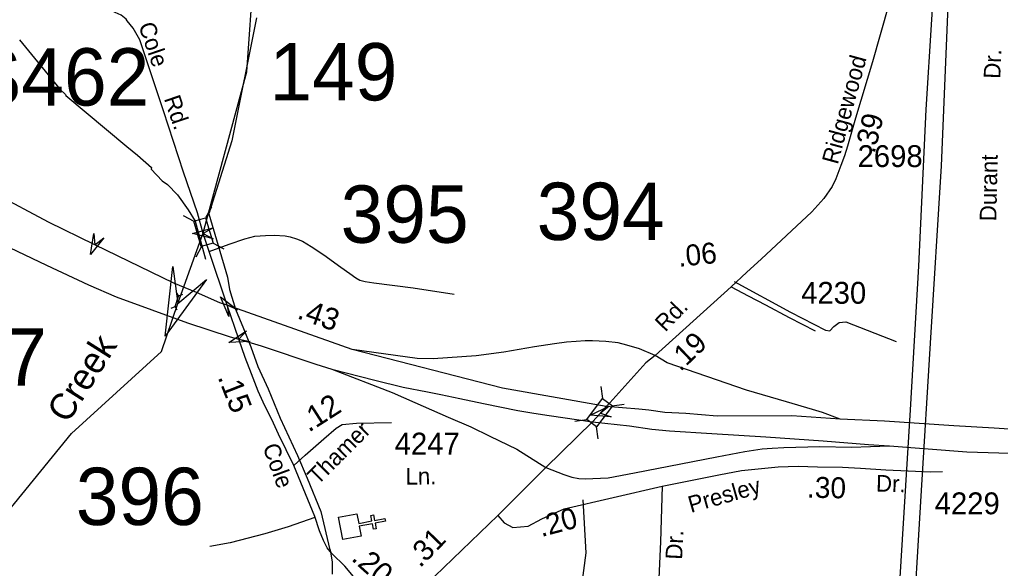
# Model space of a CAD drawing. Extents: x 1547597 to 1699558, y 810033 to 920809.
# Drawn here: x 1652640 to 1658248, y 840248 to 843387 of the extents above; entities that cross this region are included whole.
import ezdxf

# ---------------------------------------------------------------- set-up
doc = ezdxf.new("R2010")
doc.units = 0
for name, color, linetype in [('Exist Boundary Political City Limit New', 7, 'Continuous'), ('Exist Cultural Church CELL', 7, 'Continuous'), ('Exist Hydrographic Creek Single Shore', 7, 'Continuous'), ('Exist Hydrographic Creek Single Shore Label', 7, 'Continuous'), ('Exist Hydrographic Misc Water Feature', 7, 'Continuous'), ('Exist Road Non-System Type 51', 7, 'Continuous'), ('Exist Road Non-System Type 51 Label', 7, 'Continuous'), ('Exist Road Primary Interstate Structure Ovrhead Sign Attributed CELL', 7, 'Continuous'), ('Exist Road Primary Interstate Structure Ovrhead Sign Number Label', 7, 'Continuous'), ('Exist Road Primary US Divided Attributed', 7, 'Continuous'), ('Exist Road Primary US Mileage Hundredths English Label', 7, 'Continuous'), ('Exist Road Primary US Ramp 1 Lane  Attributed', 7, 'Continuous'), ('Exist Road Primary US Service Attributed', 7, 'Continuous'), ('Exist Road Secondary Mileage Hundredths English Label', 7, 'Continuous'), ('Exist Road Secondary Structure Culvert Attributed CELL', 7, 'Continuous'), ('Exist Road Secondary Structure Culvert CELL', 7, 'Continuous'), ('Exist Road Secondary Structure Culvert Number Label', 7, 'Continuous'), ('Exist Road Secondary Structure Standard Bridge Attributed CELL', 7, 'Continuous'), ('Exist Road Secondary Structure Standard Bridge CELL', 7, 'Continuous'), ('Exist Road Secondary Structure Standard Bridge Number Label', 7, 'Continuous'), ('Exist Road Secondary Type 41 Attributed', 7, 'Continuous'), ('Exist Road Secondary Type 51 Attributed', 7, 'Continuous'), ('Exist Road Secondary Type 51 Label', 7, 'Continuous'), ('Exist Road Secondary Type 51 Number Label', 7, 'Continuous'), ('Exist Utilities Electrical Transmission Line', 7, 'Continuous'), ('Map Preparation Boundary City Limit Buffer Line', 7, 'Continuous')]:
    doc.layers.add(name, color=color, linetype=linetype)

msp = doc.modelspace()

# ---------------------------------------------------------------- linework, layer by layer
at = {"layer": 'Exist Boundary Political City Limit New'}
msp.add_lwpolyline([(1653994.7, 843398.5), (1653854.3, 842693.6), (1653721.8, 842276.1), (1653828.4, 841913.2), (1653840.4, 841843.8), (1653874, 841730.8), (1653920.6, 841619.3), (1653962.5, 841516), (1654003.1, 841403.7), (1654061.2, 841274.8), (1654129.1, 841106.7), (1654229.7, 840893.5), (1654284.8, 840764.8), (1654362, 840572.4), (1654414.5, 840354.7), (1654415.5, 840354.6), (1654427.4, 840284.2), (1654428.3, 840214.2)], dxfattribs=at)
at = {"layer": 'Exist Cultural Church CELL'}
msp.add_lwpolyline([(1654568.4, 840560.6), (1654579.3, 840504.7), (1654654, 840519.1), (1654648, 840550.5), (1654663.7, 840553.5), (1654669.7, 840522.1), (1654728.8, 840533.5), (1654731.8, 840517.8), (1654672.8, 840506.4), (1654678.8, 840475), (1654663.1, 840471.9), (1654657.1, 840503.4), (1654582.3, 840488.9), (1654593.1, 840432.3), (1654488.6, 840412.2), (1654463.9, 840540.4)], close=True, dxfattribs=at)
at = {"layer": 'Exist Hydrographic Creek Single Shore'}
msp.add_lwpolyline([(1652544.9, 840536.9), (1652936.3, 841018.6), (1653452.4, 841489.5), (1653545, 841763.4), (1653690.1, 842166.6), (1653939.2, 843087.9), (1653979.2, 843655), (1654107.2, 843918.2), (1654301.3, 844117.8), (1654633.7, 844394.1), (1654903.1, 844527.3), (1655079.5, 844787.6), (1655293, 845040.5), (1655490.3, 845186.8), (1655684.2, 845392.9), (1655746, 845557.7), (1655788.2, 845758.5), (1655915.2, 845906.9), (1656075.3, 846021.8), (1656243.9, 846062.4), (1656458.2, 846023.9), (1656712.8, 846058.3), (1656966.9, 846148.5)], dxfattribs=at)
at = {"layer": 'Exist Hydrographic Misc Water Feature'}
msp.add_lwpolyline([(1652638.8, 843271.8), (1652872.6, 842988.1), (1652902.4, 842959.9), (1652904.3, 842953.9), (1653254.2, 842662.3), (1653315, 842611.9), (1653394.5, 842541.3), (1653392.6, 842531), (1653456.1, 842464.6), (1653485.4, 842444.8), (1653542.9, 842384.3), (1653603.6, 842299.4), (1653643.1, 842235.1), (1653703.2, 842016.3)], dxfattribs=at)
at = {"layer": 'Exist Road Non-System Type 51'}
for points in [[(1653724.7, 842060.2), (1653839.2, 842102), (1653927.3, 842133.4), (1653985.6, 842148.6), (1654045.3, 842152.8), (1654095.4, 842154), (1654159.1, 842150.1), (1654187.2, 842143.9), (1654223, 842133.8), (1654258.2, 842119.5), (1654306.8, 842089.3), (1654380.4, 842040.9), (1654477.8, 841970.3), (1654527.7, 841934.1), (1654563.5, 841910), (1654585.6, 841897.3), (1654615.3, 841889.7), (1654665.3, 841881.3), (1654890.9, 841852.1), (1655124.7, 841816.7)], [(1656726.7, 841888.3), (1657048.1, 841714.4), (1657247.9, 841610.1), (1657273.6, 841606.2), (1657296.1, 841632.6), (1657326.2, 841655.1), (1657363.8, 841658.9), (1657653.1, 841546.1)], [(1655861.5, 840640), (1655877.1, 840337.6), (1655851.1, 840134.3)], [(1654328.2, 840538.4), (1654175, 840486), (1654041.9, 840445.6), (1653844.3, 840393.2), (1653727.4, 840373)]]:
    msp.add_lwpolyline(points, dxfattribs=at)
at = {"layer": 'Exist Road Primary Interstate Structure Ovrhead Sign Attributed CELL'}
msp.add_lwpolyline([(1653122.7, 842138.5), (1653045.4, 842044.2), (1653065.2, 842164.5), (1653070.5, 842099.7)], close=True, dxfattribs=at)
at = {"layer": 'Exist Road Primary US Divided Attributed'}
for points in [[(1653827, 841753.1), (1653785.3, 841766.5), (1653652.2, 841826.4), (1653521.1, 841878.9), (1653070.5, 842099.7), (1652805, 842228.8), (1652496.1, 842392.6), (1652145.2, 842565.5), (1652008.3, 842641.2), (1651777.1, 842756.5), (1651585.8, 842853.4), (1651435.8, 842940.5), (1651190.5, 843060.7), (1651085.1, 843116.6)], [(1650958.7, 842877.8), (1651023.5, 842839.7), (1651318.3, 842696.3), (1651541.7, 842588.9), (1651774.7, 842477.7), (1652011.9, 842360.4), (1652269, 842232.9), (1652542.1, 842103.3), (1652793.2, 841981.9), (1653034.5, 841870.6), (1653191.9, 841801), (1653601, 841651.7), (1653844.6, 841572.2), (1653893.7, 841558.5)], [(1654542.2, 841500.3), (1653827, 841753.1)], [(1653893.7, 841558.5), (1654021.7, 841521), (1654333.3, 841416.4), (1654424.7, 841387.2)], [(1655993.2, 841174.6), (1655401.1, 841278.6), (1654542.2, 841500.3)], [(1654424.7, 841387.2), (1654671, 841323.9), (1654833.8, 841285.4), (1654971.6, 841258.3), (1655048.5, 841242.4), (1655157, 841219.8), (1655292.8, 841191.5), (1655489.2, 841152), (1655580.1, 841136), (1655668.3, 841122.4), (1655916.4, 841086.4)], [(1657332.7, 841101.1), (1657055, 841120.7), (1656629, 841119), (1656450.1, 841133.4), (1656330, 841140.6), (1656238.4, 841152.2), (1656180.5, 841158.4), (1655993.2, 841174.6)], [(1655916.4, 841086.4), (1656127.3, 841063.4), (1656255.4, 841043.4), (1656357.1, 841034.3), (1656597.5, 841019.2), (1656907.2, 840999.5), (1657234.2, 840977.6), (1657493.9, 840957.4), (1657614.7, 840948)], [(1658413.8, 841036.7), (1658211.9, 841049.8), (1657982.3, 841063.3), (1657586.6, 841089.5), (1657332.7, 841101.1)], [(1657614.7, 840948), (1658055.7, 840914.3), (1658422.2, 840902.7)]]:
    msp.add_lwpolyline(points, dxfattribs=at)
at = {"layer": 'Exist Road Primary US Ramp 1 Lane  Attributed'}
for points in [[(1656273.4, 841465.7), (1656185.7, 841504), (1656112, 841525.7), (1656063.2, 841537.3), (1655991.3, 841546.3), (1655954.1, 841547.3), (1655916, 841549.5), (1655874, 841549.7), (1655822.1, 841546.2), (1655768, 841542.5), (1655698, 841532.9), (1655584, 841515.6), (1655409.9, 841484.5), (1655249.9, 841463.6), (1655005.5, 841445.8), (1654912.7, 841448.8), (1654542.2, 841500.3)], [(1657332.7, 841101.1), (1657231, 841140.2), (1657173.1, 841156.1), (1657025.6, 841201), (1656796, 841268.3), (1656342.1, 841422.9), (1656273.4, 841465.7)], [(1654424.7, 841387.2), (1654770.5, 841253.8), (1654899.3, 841197.2), (1655091.4, 841113.5), (1655220.1, 841057.2), (1655329.1, 841004.9), (1655483.8, 840930.8), (1655649.3, 840824.9)], [(1655649.3, 840824.9), (1655751.7, 840784.6), (1655797.4, 840770.3), (1655837.4, 840762.1), (1655876.4, 840760.8), (1655917.3, 840761.7), (1656006.4, 840766.8), (1656157.1, 840793.6), (1656420.8, 840845.9), (1656627.8, 840885.1), (1656786.8, 840915.6), (1656885.8, 840931.9), (1656944, 840935.5), (1657009.9, 840939.2), (1657215.9, 840945.8), (1657397.1, 840941), (1657614.7, 840948)]]:
    msp.add_lwpolyline(points, dxfattribs=at)
at = {"layer": 'Exist Road Primary US Service Attributed'}
for points in [[(1656314.6, 840718.1), (1656639.3, 840782.4), (1656767.2, 840807.6), (1656977.2, 840828.4), (1657091.1, 840831.7), (1657203.1, 840829.2), (1657344.9, 840826.3), (1657448.9, 840821.6), (1657592.7, 840810.9), (1657720.7, 840806.1), (1657846.6, 840799.3), (1657917.3, 840801.4)], [(1655375.2, 840549.7), (1655411.2, 840509), (1655461.4, 840482.6), (1655547.6, 840489.8), (1655626.6, 840530.5), (1655753.5, 840588), (1656314.6, 840718.1)]]:
    msp.add_lwpolyline(points, dxfattribs=at)
at = {"layer": 'Exist Road Secondary Structure Culvert Attributed CELL'}
msp.add_lwpolyline([(1653708.7, 841900), (1653473, 841576.9), (1653515.5, 841974.6), (1653545, 841763.4)], close=True, dxfattribs=at)
at = {"layer": 'Exist Road Secondary Structure Culvert CELL'}
for p, q in [((1653529.1, 841747), (1653548.2, 841804.4)), ((1653536.2, 841826.8), (1653548.2, 841804.4)), ((1653571.2, 841815.1), (1653548.2, 841804.4)), ((1653506.1, 841736.3), (1653529.1, 841747)), ((1653541.1, 841724.6), (1653529.1, 841747))]:
    msp.add_line(p, q, dxfattribs=at)
at = {"layer": 'Exist Road Secondary Structure Standard Bridge Attributed CELL'}
for points in [[(1653746.4, 842132.3), (1653628.7, 842163.8), (1653746.4, 842195.4), (1653689.6, 842163.8)], [(1653836.8, 841688.9), (1653789.7, 841801.4), (1653886.7, 841727.5), (1653827, 841753.1)], [(1653957.6, 841546.4), (1653835.9, 841539.3), (1653937.7, 841606.3), (1653893.7, 841558.5)], [(1656023.3, 841114.2), (1655901.8, 841124.4), (1656012.1, 841176.3), (1655961.8, 841135.2)]]:
    msp.add_lwpolyline(points, close=True, dxfattribs=at)
at = {"layer": 'Exist Road Secondary Structure Standard Bridge CELL'}
for p, q in [((1653736.9, 842314.6), (1653704, 842253.9)), ((1653575.6, 842266.8), (1653636.3, 842233.9)), ((1653680.4, 842089.4), (1653647.4, 842028.7)), ((1653746.5, 842108.9), (1653807.2, 842076)), ((1655974.3, 841220), (1655964.7, 841288.4)), ((1656029.3, 841178.4), (1656097.6, 841188)), ((1655814.6, 841090.1), (1655882.9, 841099.7)), ((1655948.8, 840988.8), (1655939.2, 841057.1))]:
    msp.add_line(p, q, dxfattribs=at)
for points in [[(1653704, 842253.9), (1653746.9, 842109), (1653679.2, 842089), (1653636.3, 842233.9)], [(1655882.9, 841099.7), (1655974, 841220.2), (1656030.3, 841177.7), (1655939.2, 841057.1)]]:
    msp.add_lwpolyline(points, close=True, dxfattribs=at)
at = {"layer": 'Exist Road Secondary Type 41 Attributed'}
msp.add_lwpolyline([(1656708.8, 841858.7), (1656805.7, 841807.9), (1656904.9, 841755), (1657041.3, 841684), (1657190, 841607.3)], dxfattribs=at)
at = {"layer": 'Exist Road Secondary Type 51 Attributed'}
for points in [[(1653827, 841753.1), (1653724.7, 842060.2), (1653689.6, 842163.8), (1653656.6, 842282.2), (1653576.6, 842515), (1653463.8, 842865.9), (1653327.5, 843270.9), (1653289.9, 843339.1), (1653255, 843380.9), (1653249.9, 843390.8), (1653221.7, 843412), (1653170, 843435.5), (1652953.8, 843550.7), (1652920.9, 843581.3), (1652892.7, 843630.7), (1652883.3, 843654.2), (1652873.9, 843682.4), (1652848, 843757.7), (1652751.7, 844110.4), (1652723.5, 844171.6), (1652695.3, 844228), (1652514, 844470.9)], [(1657664.8, 843652.5), (1657609, 843468.2), (1657516.8, 843145.1), (1657419.4, 842822.8), (1657374, 842663.6), (1657357.1, 842607.2), (1657335.6, 842552.8), (1657308.1, 842475.9), (1657287.2, 842432.6), (1657238.2, 842364.4), (1657169.7, 842288.1), (1656880.4, 842016.1), (1656799.1, 841943.3), (1656708.8, 841858.7)], [(1656708.8, 841858.7), (1656273.4, 841465.7)], [(1653893.7, 841558.5), (1653827, 841753.1)], [(1654209.1, 840835.9), (1654120.4, 841015.6), (1654081.7, 841100), (1654043.1, 841177.4), (1654004.4, 841261.7), (1653965.8, 841360.2), (1653930.6, 841455.2), (1653893.7, 841558.5)], [(1656273.4, 841465.7), (1656221.3, 841423.8), (1656014.4, 841195.9), (1655993.2, 841174.6)], [(1655993.2, 841174.6), (1655961.8, 841135.2), (1655916.4, 841086.4)], [(1654209.1, 840835.9), (1654272.8, 840895.5), (1654379.9, 840989), (1654449.9, 841049.1), (1654484.5, 841071.2), (1654566.2, 841079.5), (1654766.9, 841082.3)], [(1655916.4, 841086.4), (1655649.3, 840824.9)], [(1654784.6, 839978.2), (1654679.2, 840076.7), (1654626.4, 840129.4), (1654559.7, 840189.2), (1654499.9, 840259.6), (1654426.1, 840333.4), (1654398, 840365), (1654376.9, 840407.2), (1654355.8, 840463.5), (1654327.7, 840544.4), (1654209.1, 840835.9)], [(1655649.3, 840824.9), (1655375.2, 840549.7)], [(1656314.6, 840718.1), (1656304.2, 840400.2), (1656288.6, 840024.9), (1656278.2, 839654.8), (1656257.3, 839321.2)], [(1655375.2, 840549.7), (1655015.1, 840202.4), (1654784.6, 839978.2)]]:
    msp.add_lwpolyline(points, dxfattribs=at)
at = {"layer": 'Exist Utilities Electrical Transmission Line'}
for points in [[(1657931.2, 846969.5), (1657943.1, 846649.3), (1657947.5, 845743.1), (1657932.9, 844915.4), (1657885.9, 843905.8), (1657821.5, 842873.5), (1657779.3, 841976.9), (1657732.8, 841155.4), (1657669.9, 840134.1), (1657620.3, 839232.7), (1657563.4, 838215.3), (1657510.7, 837381.7), (1657486.7, 836898.1), (1657478.7, 836713.8), (1657150, 836636), (1656654.6, 836512.4), (1656127.3, 836385), (1655991, 836354.8)], [(1656087.9, 836267.6), (1656589.2, 836397.3), (1657052.2, 836505.3), (1657359, 836581.3), (1657577.5, 836632.5), (1657601.2, 837110.5), (1657639.6, 837926.2), (1657685.4, 838851.7), (1657741.2, 839775.1), (1657796.9, 840692.5), (1657849.6, 841535.8), (1657910.7, 842551.3), (1657950.2, 843464.8), (1657997.9, 844374.3), (1658036.4, 845204), (1658041, 845876.1), (1658033.6, 846544.2), (1658034.8, 846800.3), (1658033.2, 846986.2)]]:
    msp.add_lwpolyline(points, dxfattribs=at)
at = {"layer": 'Map Preparation Boundary City Limit Buffer Line'}
msp.add_lwpolyline([(1653994.7, 843398.5), (1653854.3, 842693.6), (1653721.8, 842276.1), (1653828.4, 841913.2), (1653840.4, 841843.8), (1653874, 841730.8), (1653920.6, 841619.3), (1653962.5, 841516), (1654003.1, 841403.7), (1654061.2, 841274.8), (1654129.1, 841106.7), (1654229.7, 840893.5), (1654284.8, 840764.8), (1654362, 840572.4), (1654414.5, 840354.7), (1654415.5, 840354.6), (1654427.4, 840284.2), (1654428.3, 840214.2)], dxfattribs=at)

# ---------------------------------------------------------------- texts
at = {"layer": 'Exist Hydrographic Creek Single Shore Label'}
msp.add_text('Creek', height=150, rotation=57.5972, dxfattribs=at).set_placement((1652915, 841071.4))
at = {"layer": 'Exist Road Non-System Type 51 Label'}
for s, rotation, p in [('Cole', 288.9486, (1653318.3, 843354.4)), ('Rd.', 288.6699, (1653464.3, 842935.9))]:
    msp.add_text(s, height=95, rotation=rotation, dxfattribs=at).set_placement(p)
at = {"layer": 'Exist Road Primary Interstate Structure Ovrhead Sign Number Label'}
msp.add_text('S462', height=328.08, dxfattribs=at).set_placement((1652357.4, 842895.6))
at = {"layer": 'Exist Road Primary US Mileage Hundredths English Label'}
msp.add_text('.43', height=125, rotation=340.5319, dxfattribs=at).set_placement((1654221.4, 841680))
at = {"layer": 'Exist Road Secondary Mileage Hundredths English Label'}
for s, height, rotation, p in [('.39', 120, 76.0642, (1657528.7, 842616.8)), ('.06', 120, 5.9111, (1656410, 841972.7)), ('.19', 120, 43.7002, (1656418.4, 841370.2)), ('.15', 125, 291.4361, (1653771.5, 841341.9)), ('.12', 125, 32.6192, (1654293.9, 841023.3)), ('.30', 120, 358.7332, (1657141.6, 840652.8)), ('.20', 120, 14.8723, (1655623.7, 840426.6)), ('.31', 120, 45.6632, (1654930.2, 840247.6)), ('.20', 125, 318.1625, (1654531.5, 840298.3))]:
    msp.add_text(s, height=height, rotation=rotation, dxfattribs=at).set_placement(p)
at = {"layer": 'Exist Road Secondary Structure Culvert Number Label'}
msp.add_text('C397', height=328.08, dxfattribs=at).set_placement((1651746.8, 841293.3))
at = {"layer": 'Exist Road Secondary Structure Standard Bridge Number Label'}
for s, p in [('149', (1654068.5, 842925)), ('394', (1655596.9, 842126.6)), ('395', (1654475.9, 842110.5)), ('396', (1652961.5, 840495.9))]:
    msp.add_text(s, height=328.08, dxfattribs=at).set_placement(p)
at = {"layer": 'Exist Road Secondary Type 51 Label'}
for s, rotation, p in [('Ridgewood', 74.7966, (1657318, 842554.7)), ('Dr.', 87.955, (1658247.6, 843047.7)), ('Durant', 88.7406, (1658224.7, 842233.1)), ('Rd.', 46.0383, (1656331.9, 841596.3)), ('Thamer', 44.9731, (1654344.3, 840720.7)), ('Cole', 290.0915, (1654028.3, 840943)), ('Ln.', 0.7027, (1654847.5, 840726.5)), ('Dr.', 358.4124, (1657536.1, 840688)), ('Presley', 15.8308, (1656478.4, 840564.6)), ('Dr.', 87.1681, (1656427.8, 840296))]:
    msp.add_text(s, height=95, rotation=rotation, dxfattribs=at).set_placement(p)
at = {"layer": 'Exist Road Secondary Type 51 Number Label'}
for s, p in [('2698', (1657432, 842543.8)), ('4230', (1657109.2, 841761.9)), ('4247', (1654785.1, 840899.1)), ('4229', (1657873, 840557.5))]:
    msp.add_text(s, height=125, dxfattribs=at).set_placement(p)

doc.saveas('drawing.dxf')
